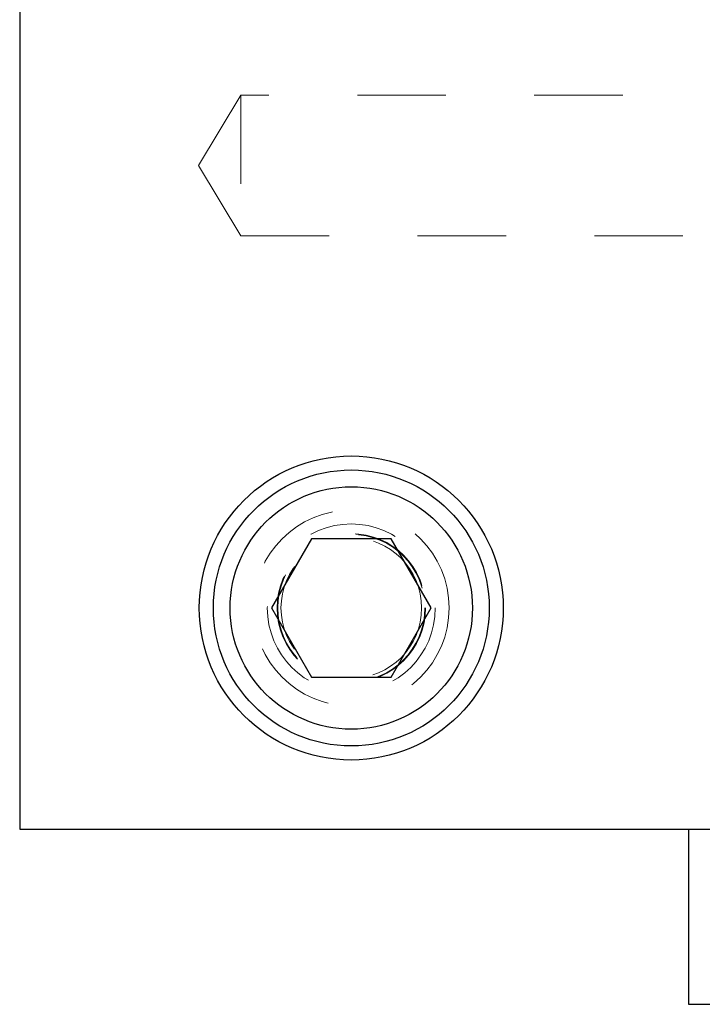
# Model space of a CAD drawing. Header units: inches. Extents: x 1880 to 2363, y -453 to -54.
# Tile 747 of 1056: x 1981.266 to 1982.038, y -63.123 to -62.01. Entities that reach past the tile are written whole.
import ezdxf

# ---------------------------------------------------------------- set-up
doc = ezdxf.new("R2010")
doc.units = ezdxf.units.IN
doc.header["$LTSCALE"] = 0.5
doc.header["$MEASUREMENT"] = 0
doc.linetypes.add('HIDDEN', pattern=[0.225, 0.15, -0.075])
doc.layers.add('DSS-M-S', color=53, linetype='Continuous')
doc.layers.add('SVD-M-S', color=8, linetype='Continuous')

msp = doc.modelspace()

# ---------------------------------------------------------------- linework, layer by layer
at = {"layer": 'DSS-M-S', "linetype": 'HIDDEN', "lineweight": 18}
msp.add_circle((1981.64106, -62.67507), 0.0795, dxfattribs=at)
at = {"layer": 'SVD-M-S', "linetype": 'Continuous', "lineweight": 25}
for p, q in [((1981.26606, -61.42507), (1981.26606, -62.92507)), ((1981.59595, -62.59694), (1981.55085, -62.67507)), ((1981.68616, -62.59694), (1981.59595, -62.59694)), ((1981.73127, -62.67507), (1981.68616, -62.59694)), ((1981.55085, -62.67507), (1981.59595, -62.75319)), ((1981.68616, -62.75319), (1981.73127, -62.67507)), ((1981.59595, -62.75319), (1981.68616, -62.75319)), ((1981.26606, -62.92507), (1982.51606, -62.92507)), ((1982.02231, -62.92507), (1982.02231, -63.12307)), ((1982.02231, -63.12307), (1982.45981, -63.12307))]:
    msp.add_line(p, q, dxfattribs=at)
at = {"layer": 'SVD-M-S', "linetype": 'HIDDEN', "lineweight": 18}
for p, q in [((1981.51606, -62.09557), (1981.46829, -62.17507)), ((1981.51606, -62.09557), (1981.51606, -62.25457)), ((1982.14796, -62.09557), (1981.51606, -62.09557)), ((1981.46829, -62.17507), (1981.51606, -62.25457)), ((1981.51606, -62.25457), (1982.14791, -62.25457))]:
    msp.add_line(p, q, dxfattribs=at)
at = {"layer": 'SVD-M-S', "linetype": 'Continuous', "lineweight": 25}
for radius in [0.17188, 0.156, 0.137]:
    msp.add_circle((1981.64106, -62.67507), radius, dxfattribs=at)
at = {"layer": 'SVD-M-S', "linetype": 'HIDDEN', "lineweight": 18}
for radius in [0.11063, 0.095, 0.08397, 0.0837, 0.08318]:
    msp.add_circle((1981.64106, -62.67507), radius, dxfattribs=at)

doc.saveas('drawing.dxf')
